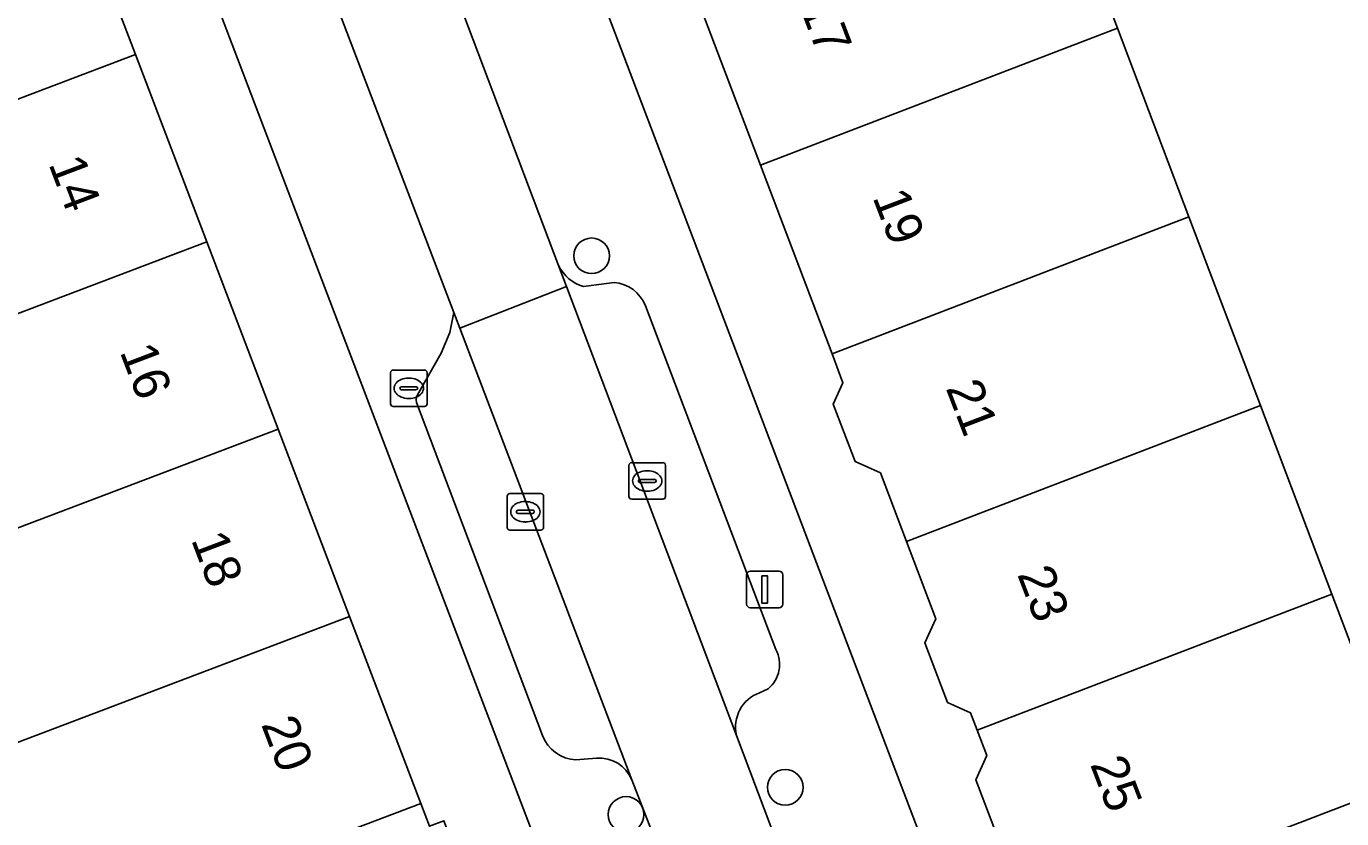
# Model space of a CAD drawing. Extents: x 159960 to 160866, y 382700 to 383354.
# Drawn here: x 160416.39 to 160452.43, y 383012.06 to 383033.78 of the extents above; entities that cross this region are included whole.
import ezdxf

# ---------------------------------------------------------------- set-up
doc = ezdxf.new("R2010")
doc.units = 0
for name, color, linetype in [('IMGEO_Boom', 7, 'Continuous'), ('IMGEO_Brandkraan', 7, 'Continuous'), ('IMGEO_Erf', 7, 'Continuous'), ('IMGEO_Kolk', 7, 'Continuous'), ('IMGEO_Lichtmast', 7, 'Continuous'), ('IMGEO_Pand', 7, 'Continuous'), ('IMGEO_Pand_nummerreeks', 7, 'Continuous'), ('IMGEO_Parkeervlak_open', 7, 'Continuous'), ('IMGEO_Rijbaan_lokaal_open', 7, 'Continuous'), ('IMGEO_Voetpad_open', 7, 'Continuous')]:
    doc.layers.add(name, color=color, linetype=linetype)

msp = doc.modelspace()

# ---------------------------------------------------------------- linework, layer by layer
at = {"layer": 'IMGEO_Boom'}
for centre in [(160431.88, 383027.488), (160437.186, 383012.923), (160432.824, 383012.18)]:
    msp.add_circle(centre, 0.489, dxfattribs=at)
at = {"layer": 'IMGEO_Brandkraan'}
for p, q in [((160426.371, 383023.433), (160426.371, 383024.285)), ((160426.446, 383024.359), (160427.298, 383024.359)), ((160426.859, 383024.139), (160426.884, 383024.139)), ((160427.372, 383024.285), (160427.372, 383023.433)), ((160426.63, 383023.853), (160426.63, 383023.865)), ((160427.068, 383023.816), (160426.67, 383023.816)), ((160426.673, 383023.902), (160427.071, 383023.902)), ((160427.114, 383023.865), (160427.114, 383023.853)), ((160427.298, 383023.359), (160426.446, 383023.359)), ((160426.882, 383023.579), (160426.857, 383023.579))]:
    msp.add_line(p, q, dxfattribs=at)
for points in [[(160426.371, 383023.433), (160426.371, 383024.285)], [(160426.446, 383024.359), (160427.298, 383024.359)], [(160427.372, 383024.285), (160427.372, 383023.433)], [(160427.298, 383023.359), (160426.446, 383023.359)]]:
    msp.add_lwpolyline(points, dxfattribs=at)
for centre, radius, start, end in [((160426.448, 383024.283), 0.0765, 91.552, 178.448), ((160426.448, 383024.283), 0.0765, 91.552, 178.448), ((160427.296, 383024.283), 0.0765, 1.552, 88.448), ((160427.296, 383024.283), 0.0765, 1.552, 88.448), ((160426.67, 383023.862), 0.0403, 85.8775, 175.7526), ((160426.667, 383023.852), 0.0366, 178.938, 274.7102), ((160427.071, 383023.859), 0.043, 264.8664, 352.4533), ((160427.075, 383023.864), 0.0386, 1.7309, 96.639), ((160426.448, 383023.435), 0.0765, 181.552, 268.448), ((160426.448, 383023.435), 0.0765, 181.552, 268.448), ((160427.296, 383023.435), 0.0765, 271.552, 358.448), ((160427.296, 383023.435), 0.0765, 271.552, 358.448)]:
    msp.add_arc(centre, radius, start, end, dxfattribs=at)
for centre, major_axis, ratio, start_param, end_param in [((160426.858, 383023.859), (-0.387, 0.002), 0.722429, 4.712389, 7.853982), ((160426.883, 383023.859), (-0.39, 0.002), 0.717154, 1.570796, 4.712389)]:
    msp.add_ellipse(centre, major_axis=major_axis, ratio=ratio, start_param=start_param, end_param=end_param, dxfattribs=at)
at = {"layer": 'IMGEO_Erf'}
for points in [[(160434.709, 383000), (160410.001, 383064.837)], [(160454.66, 383042.934), (160444.278, 383039.029), (160446.289, 383033.722), (160448.247, 383028.554), (160450.206, 383023.384), (160452.164, 383018.215), (160454.124, 383013.044)], [(160417.429, 383038.133), (160419.384, 383033.002), (160421.339, 383027.871), (160423.294, 383022.74), (160425.25, 383017.609), (160427.205, 383012.478), (160427.442, 383011.856)], [(160456.136, 383007.733), (160446.472, 383004.071), (160446.232, 383004.705), (160445.543, 383005.015), (160444.938, 383006.613), (160445.24, 383007.284), (160444.462, 383009.338), (160443.744, 383011.231), (160442.999, 383011.567), (160442.408, 383013.127), (160442.707, 383013.792), (160442.444, 383014.486), (160442.262, 383014.966), (160441.631, 383015.251), (160441.013, 383016.882), (160441.309, 383017.54), (160440.505, 383019.663), (160439.793, 383021.541), (160439.097, 383021.854), (160438.502, 383023.425), (160438.766, 383024.012), (160438.467, 383024.801), (160436.509, 383029.97), (160434.483, 383035.317)], [(160432.2, 383034.449), (160445.289, 383000), (160447.085, 382996.244), (160449.121, 382998.064), (160450.633, 382996.373), (160452.881, 382998.377)]]:
    msp.add_lwpolyline(points, dxfattribs=at)
at = {"layer": 'IMGEO_Kolk'}
for p, q in [((160432.903, 383020.894), (160432.903, 383021.746)), ((160432.978, 383021.82), (160433.83, 383021.82)), ((160433.391, 383021.6), (160433.416, 383021.6)), ((160433.904, 383021.746), (160433.904, 383020.894)), ((160433.162, 383021.314), (160433.162, 383021.326)), ((160433.6, 383021.277), (160433.202, 383021.277)), ((160433.205, 383021.363), (160433.603, 383021.363)), ((160433.646, 383021.326), (160433.646, 383021.314)), ((160429.564, 383020.048), (160429.564, 383020.9)), ((160429.639, 383020.974), (160430.491, 383020.974)), ((160430.565, 383020.9), (160430.565, 383020.048)), ((160433.83, 383020.82), (160432.978, 383020.82)), ((160433.414, 383021.04), (160433.389, 383021.04)), ((160429.823, 383020.468), (160429.823, 383020.48)), ((160429.866, 383020.517), (160430.264, 383020.517)), ((160430.052, 383020.754), (160430.077, 383020.754)), ((160430.307, 383020.48), (160430.307, 383020.468)), ((160430.261, 383020.431), (160429.863, 383020.431)), ((160430.075, 383020.194), (160430.05, 383020.194)), ((160430.491, 383019.974), (160429.639, 383019.974))]:
    msp.add_line(p, q, dxfattribs=at)
for points in [[(160432.903, 383020.894), (160432.903, 383021.746)], [(160432.978, 383021.82), (160433.83, 383021.82)], [(160433.904, 383021.746), (160433.904, 383020.894)], [(160429.564, 383020.048), (160429.564, 383020.9)], [(160429.639, 383020.974), (160430.491, 383020.974)], [(160430.565, 383020.9), (160430.565, 383020.048)], [(160433.83, 383020.82), (160432.978, 383020.82)], [(160430.491, 383019.974), (160429.639, 383019.974)]]:
    msp.add_lwpolyline(points, dxfattribs=at)
for centre, radius, start, end in [((160432.98, 383021.744), 0.0765, 91.552, 178.448), ((160432.98, 383021.744), 0.0765, 91.552, 178.448), ((160433.828, 383021.744), 0.0765, 1.552, 88.448), ((160433.828, 383021.744), 0.0765, 1.552, 88.448), ((160433.202, 383021.323), 0.0403, 85.8775, 175.7526), ((160433.199, 383021.313), 0.0366, 178.938, 274.7102), ((160433.603, 383021.32), 0.043, 264.8664, 352.4533), ((160433.607, 383021.325), 0.0386, 1.7309, 96.639), ((160429.641, 383020.898), 0.0765, 91.552, 178.448), ((160429.641, 383020.898), 0.0765, 91.552, 178.448), ((160430.489, 383020.898), 0.0765, 1.552, 88.448), ((160430.489, 383020.898), 0.0765, 1.552, 88.448), ((160432.98, 383020.896), 0.0765, 181.552, 268.448), ((160432.98, 383020.896), 0.0765, 181.552, 268.448), ((160433.828, 383020.896), 0.0765, 271.552, 358.448), ((160433.828, 383020.896), 0.0765, 271.552, 358.448), ((160429.863, 383020.477), 0.0403, 85.8775, 175.7526), ((160429.86, 383020.467), 0.0366, 178.938, 274.7102), ((160430.264, 383020.474), 0.043, 264.8664, 352.4533), ((160430.268, 383020.479), 0.0386, 1.7309, 96.639), ((160429.641, 383020.05), 0.0765, 181.552, 268.448), ((160429.641, 383020.05), 0.0765, 181.552, 268.448), ((160430.489, 383020.05), 0.0765, 271.552, 358.448), ((160430.489, 383020.05), 0.0765, 271.552, 358.448)]:
    msp.add_arc(centre, radius, start, end, dxfattribs=at)
for centre, major_axis, ratio, start_param, end_param in [((160433.39, 383021.32), (-0.387, 0.002), 0.722429, 4.712389, 7.853982), ((160433.415, 383021.32), (-0.39, 0.002), 0.717154, 1.570796, 4.712389), ((160430.051, 383020.474), (-0.387, 0.002), 0.722429, 4.712389, 7.853982), ((160430.076, 383020.474), (-0.39, 0.002), 0.717154, 1.570796, 4.712389)]:
    msp.add_ellipse(centre, major_axis=major_axis, ratio=ratio, start_param=start_param, end_param=end_param, dxfattribs=at)
at = {"layer": 'IMGEO_Lichtmast'}
for p, q in [((160436.128, 383017.945), (160436.128, 383018.745)), ((160436.128, 383018.745), (160436.128, 383017.945)), ((160436.228, 383018.845), (160437.018, 383018.845)), ((160437.018, 383018.845), (160436.228, 383018.845)), ((160437.118, 383018.745), (160437.118, 383017.945)), ((160437.118, 383017.945), (160437.118, 383018.745)), ((160437.018, 383017.845), (160436.228, 383017.845)), ((160436.228, 383017.845), (160437.018, 383017.845))]:
    msp.add_line(p, q, dxfattribs=at)
msp.add_lwpolyline([(160436.548, 383018.72), (160436.698, 383018.72), (160436.698, 383017.97), (160436.548, 383017.97), (160436.548, 383018.72)], dxfattribs=at)
for centre, start, end in [((160436.228, 383018.745), 90, 180), ((160436.228, 383018.745), 90, 180), ((160437.018, 383018.745), 0, 90), ((160437.018, 383018.745), 360, 90), ((160436.228, 383017.945), 180, 270), ((160436.228, 383017.945), 180, 270), ((160437.018, 383017.945), 270, 0), ((160437.018, 383017.945), 270, 0)]:
    msp.add_arc(centre, 0.1, start, end, dxfattribs=at)
at = {"layer": 'IMGEO_Pand'}
for points in [[(160446.289, 383033.722), (160444.278, 383039.029), (160439.159, 383037.089), (160434.483, 383035.317), (160436.509, 383029.97)], [(160419.384, 383033.002), (160417.429, 383038.133), (160407.518, 383034.373), (160409.468, 383029.24)], [(160446.289, 383033.722), (160436.509, 383029.97), (160438.467, 383024.801), (160448.247, 383028.554)], [(160411.418, 383024.107), (160421.339, 383027.871), (160419.384, 383033.002), (160409.468, 383029.24)], [(160440.505, 383019.663), (160450.206, 383023.384), (160448.247, 383028.554), (160438.467, 383024.801), (160438.766, 383024.012), (160438.502, 383023.425), (160439.097, 383021.854), (160439.793, 383021.541)], [(160423.294, 383022.74), (160421.339, 383027.871), (160411.418, 383024.107), (160413.368, 383018.974)], [(160442.444, 383014.486), (160452.164, 383018.215), (160450.206, 383023.384), (160440.505, 383019.663), (160441.309, 383017.54), (160441.013, 383016.882), (160441.631, 383015.251), (160442.262, 383014.966)], [(160425.25, 383017.609), (160423.294, 383022.74), (160413.368, 383018.974), (160410.53, 383017.897), (160412.477, 383012.763)], [(160442.444, 383014.486), (160442.707, 383013.792), (160442.408, 383013.127), (160442.999, 383011.567), (160443.744, 383011.231), (160444.462, 383009.338), (160454.124, 383013.044), (160452.164, 383018.215)], [(160417.268, 383008.708), (160427.205, 383012.478), (160425.25, 383017.609), (160412.477, 383012.763), (160414.425, 383007.629)], [(160454.124, 383013.044), (160444.462, 383009.338), (160445.24, 383007.284), (160444.938, 383006.613), (160445.543, 383005.015), (160446.232, 383004.705), (160446.472, 383004.071), (160456.136, 383007.733)], [(160417.268, 383008.708), (160419.219, 383003.575), (160429.107, 383007.326), (160428.379, 383009.238), (160428.824, 383009.408), (160427.834, 383012.006), (160427.442, 383011.856), (160427.205, 383012.478)]]:
    msp.add_lwpolyline(points, close=True, dxfattribs=at)
at = {"layer": 'IMGEO_Parkeervlak_open'}
for points in [[(160430.975, 383027.226), (160431.193, 383026.648), (160435.847, 383014.346)], [(160432.495, 383026.76), (160431.662, 383026.644)], [(160428.266, 383025.51), (160428.104, 383025.934), (160427.992, 383025.384), (160427.754, 383024.817), (160427.144, 383023.742)], [(160436.928, 383016.697), (160433.355, 383026.122)], [(160432.981, 383013.133), (160428.266, 383025.51)], [(160427.078, 383023.469), (160430.537, 383014.343)], [(160436.48, 383015.516), (160436.715, 383015.626)], [(160431.452, 383013.678), (160432.018, 383013.722)]]:
    msp.add_lwpolyline(points, dxfattribs=at)
for centre, radius, start, end in [((160431.952, 383027.683), 1.078, 205.0539, 254.4062), ((160432.404, 383025.738), 1.026, 21.9693, 84.8902), ((160427.444, 383023.525), 0.37, 144.1208, 188.6973), ((160436.169, 383016.291), 0.861, 309.3817, 28.122), ((160436.83, 383014.571), 1.008, 110.3016, 192.8694), ((160431.501, 383014.708), 1.031, 200.7329, 267.2496), ((160432.089, 383012.757), 0.968, 22.8755, 94.2221)]:
    msp.add_arc(centre, radius, start, end, dxfattribs=at)
at = {"layer": 'IMGEO_Rijbaan_lokaal_open'}
msp.add_lwpolyline([(160426.294, 383039.601), (160426.24, 383039.744), (160426.171, 383039.923), (160423.203, 383038.801), (160423.277, 383038.606), (160428.104, 383025.934), (160428.266, 383025.51), (160431.193, 383026.648), (160430.975, 383027.226)], close=True, dxfattribs=at)
msp.add_lwpolyline([(160439.126, 383005.668), (160436.792, 383011.848), (160435.847, 383014.346), (160431.193, 383026.648), (160428.266, 383025.51), (160432.981, 383013.133), (160433.932, 383010.684), (160438.781, 382998.414)], dxfattribs=at)
at = {"layer": 'IMGEO_Voetpad_open'}
for points in [[(160397.167, 383086.9), (160404.22, 383079.65), (160409.328, 383065.794), (160410.001, 383064.837), (160434.709, 383000), (160437.48, 382992.728), (160437.936, 382991.531), (160439.695, 382989.752), (160448.148, 382980.26), (160450.916, 382981.972)], [(160453.326, 382983.982), (160455.57, 382986.754), (160447.085, 382996.244), (160445.289, 383000), (160432.2, 383034.449), (160431.776, 383035.564), (160419.63, 383067.53)], [(160426.294, 383039.601), (160430.975, 383027.226)], [(160427.144, 383023.742), (160427.754, 383024.817), (160427.992, 383025.384), (160428.104, 383025.934), (160423.277, 383038.606)], [(160431.662, 383026.644), (160432.495, 383026.76)], [(160433.355, 383026.122), (160436.928, 383016.697)], [(160430.537, 383014.343), (160427.078, 383023.469)], [(160436.715, 383015.626), (160436.48, 383015.516)], [(160435.847, 383014.346), (160436.792, 383011.848)], [(160432.018, 383013.722), (160431.452, 383013.678)], [(160433.932, 383010.684), (160432.981, 383013.133)]]:
    msp.add_lwpolyline(points, dxfattribs=at)
for centre, radius, start, end in [((160431.952, 383027.683), 1.078, 205.0539, 254.4062), ((160432.404, 383025.738), 1.026, 21.9693, 84.8902), ((160427.444, 383023.525), 0.37, 144.1208, 188.6973), ((160436.169, 383016.291), 0.861, 309.3817, 28.122), ((160436.83, 383014.571), 1.008, 110.3016, 192.8694), ((160431.501, 383014.708), 1.031, 200.7329, 267.2496), ((160432.089, 383012.757), 0.968, 22.8755, 94.2221)]:
    msp.add_arc(centre, radius, start, end, dxfattribs=at)

# ---------------------------------------------------------------- texts
at = {"layer": 'IMGEO_Pand_nummerreeks'}
for s, rotation, p in [('17', 290.9917, (160437.571, 383034.303)), ('14', 290.7819, (160416.991, 383030.011)), ('19', 290.9917, (160439.569, 383029.095)), ('16', 290.7819, (160418.944, 383024.864)), ('21', 290.9917, (160441.575, 383023.867)), ('18', 290.7819, (160420.898, 383019.714)), ('23', 290.9917, (160443.533, 383018.765)), ('20', 290.7819, (160422.819, 383014.653)), ('25', 290.9917, (160445.531, 383013.557))]:
    msp.add_text(s, height=1, rotation=rotation, dxfattribs=at).set_placement(p)

doc.saveas('drawing.dxf')
